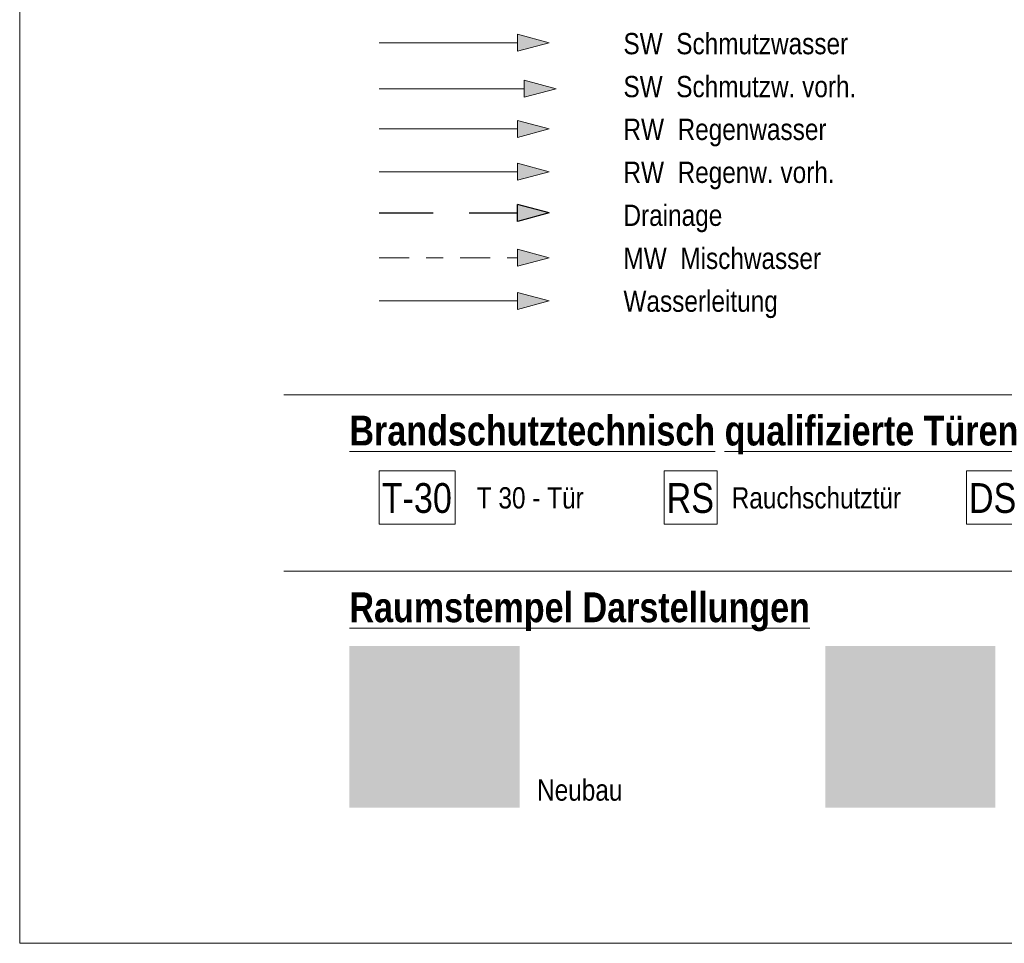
# Model space of a CAD drawing. Header units: metres. Extents: x -89 to 754, y -195 to 69.
# Tile 309 of 327: x 727.11 to 732.9, y -194.52 to -189.09. Entities that reach past the tile are written whole.
import ezdxf

# ---------------------------------------------------------------- set-up
doc = ezdxf.new("R2010")
doc.units = ezdxf.units.M
doc.header["$MEASUREMENT"] = 0
doc.linetypes.add('Strichlinie weit', pattern=[0.529167, 0.3175, -0.211667])
doc.linetypes.add('Strichpunktlinie', pattern=[0.335139, 0.176389, -0.088194, 0, -0.070556])
for name, color, linetype in [('00 Linien_Kreise_Splines', 7, 'Continuous'), ('00 Schraffuren', 7, 'Continuous'), ('Neubau_80 Raum Einfärbungen', 7, 'Continuous'), ('Neubau_90 Allgemein Beschriftung', 7, 'Continuous')]:
    doc.layers.add(name, color=color, linetype=linetype)
doc.styles.add('ERSTELLTER_STIL_2', font='ARIALN.TTF')
doc.styles.add('ERSTELLTER_STIL_3', font='ARIALN.TTF')
doc.linetypes.add('Schmutzwasserleitung', pattern='A,0,[3,995_ARC_230 ERW_GR_EG_2607291.Shx,S=0.00784,R=0,X=0,Y=0],-0.987778,0', length=0.987778)

msp = doc.modelspace()

# ---------------------------------------------------------------- hatches: boundary and pattern name
at = {"layer": '00 Linien_Kreise_Splines', "linetype": 'Continuous', "lineweight": 0, "true_color": 0x000000}
msp.add_hatch(color=18, dxfattribs=at).paths.add_polyline_path([(730.2274, -190.2225), (730.0408, -190.1725), (730.0408, -190.2725)])
at = {"layer": '00 Linien_Kreise_Splines', "linetype": 'Continuous', "lineweight": 18}
msp.add_hatch(color=5, dxfattribs=at).paths.add_polyline_path([(730.2274, -190.7402), (730.0408, -190.6902), (730.0408, -190.7902)])
at = {"layer": '00 Schraffuren', "linetype": 'Continuous', "lineweight": 18, "true_color": 0xa85100}
for points in [[(730.2274, -189.2225), (730.0408, -189.1725), (730.0408, -189.2725)], [(730.2667, -189.4923), (730.0801, -189.4423), (730.0801, -189.5423)]]:
    msp.add_hatch(color=34, dxfattribs=at).paths.add_polyline_path(points)
at = {"layer": '00 Schraffuren', "linetype": 'Continuous', "lineweight": 18, "true_color": 0x00a8ff}
for points in [[(730.2274, -189.7285), (730.0408, -189.6785), (730.0408, -189.7785)], [(730.2274, -189.981), (730.0408, -189.931), (730.0408, -190.031)]]:
    msp.add_hatch(color=140, dxfattribs=at).paths.add_polyline_path(points)
at = {"layer": '00 Schraffuren', "linetype": 'Continuous', "lineweight": 18, "true_color": 0x6d007e}
msp.add_hatch(color=206, dxfattribs=at).paths.add_polyline_path([(730.2274, -190.486), (730.0408, -190.436), (730.0408, -190.536)])
at = {"layer": 'Neubau_80 Raum Einfärbungen', "linetype": 'Continuous', "lineweight": 0, "true_color": 0x2a201c}
msp.add_hatch(color=250, dxfattribs=at).paths.add_polyline_path([(729.0525, -192.7681), (730.0525, -192.7681), (730.0525, -193.7181), (729.0525, -193.7181)])
at = {"layer": 'Neubau_80 Raum Einfärbungen', "linetype": 'Continuous', "lineweight": 0, "true_color": 0x272a1c}
msp.add_hatch(color=250, dxfattribs=at).paths.add_polyline_path([(731.8494, -192.7681), (732.8494, -192.7681), (732.8494, -193.7181), (731.8494, -193.7181)])

# ---------------------------------------------------------------- linework, layer by layer
at = {"layer": '00 Linien_Kreise_Splines', "color": 30, "linetype": 'Continuous', "lineweight": 18, "true_color": 0xff7300}
for p, q in [((727.1144, -194.5164), (727.1144, -174.7289)), ((739.8822, -194.5164), (727.1144, -194.5164))]:
    msp.add_line(p, q, dxfattribs=at)
at = {"layer": '00 Linien_Kreise_Splines', "color": 7, "linetype": 'Strichlinie weit', "lineweight": 25}
msp.add_line((729.2274, -190.2225), (730.0408, -190.2225), dxfattribs=at)
at = {"layer": '00 Linien_Kreise_Splines', "color": 7, "linetype": 'Continuous', "lineweight": 25}
for p, q in [((730.0408, -190.2725), (730.0408, -190.1725)), ((730.2274, -190.2225), (730.0408, -190.1725)), ((730.2274, -190.2225), (730.0408, -190.2725))]:
    msp.add_line(p, q, dxfattribs=at)
at = {"layer": '00 Linien_Kreise_Splines', "color": 5, "linetype": 'Continuous', "lineweight": 18}
for p, q in [((729.2274, -190.7402), (730.0408, -190.7402)), ((730.0408, -190.7902), (730.0408, -190.6902)), ((730.2274, -190.7402), (730.0408, -190.6902)), ((730.2274, -190.7402), (730.0408, -190.7902))]:
    msp.add_line(p, q, dxfattribs=at)
at = {"layer": '00 Linien_Kreise_Splines', "color": 7, "linetype": 'Continuous', "lineweight": 13}
for p, q in [((728.666, -191.2929), (737.916, -191.2929)), ((728.666, -192.3288), (737.916, -192.3288))]:
    msp.add_line(p, q, dxfattribs=at)
at = {"layer": '00 Schraffuren', "color": 34, "linetype": 'Continuous', "lineweight": 18, "true_color": 0xa85100}
for p, q in [((730.0408, -189.2725), (730.0408, -189.1725)), ((730.2274, -189.2225), (730.0408, -189.1725)), ((730.2274, -189.2225), (730.0408, -189.2725)), ((730.0801, -189.5423), (730.0801, -189.4423)), ((730.2667, -189.4923), (730.0801, -189.4423)), ((730.2667, -189.4923), (730.0801, -189.5423))]:
    msp.add_line(p, q, dxfattribs=at)
at = {"layer": '00 Schraffuren', "color": 140, "linetype": 'Continuous', "lineweight": 18, "true_color": 0x00a8ff}
for p, q in [((730.0408, -189.7785), (730.0408, -189.6785)), ((730.2274, -189.7285), (730.0408, -189.6785)), ((730.2274, -189.7285), (730.0408, -189.7785)), ((730.0408, -190.031), (730.0408, -189.931)), ((730.2274, -189.981), (730.0408, -189.931)), ((730.2274, -189.981), (730.0408, -190.031))]:
    msp.add_line(p, q, dxfattribs=at)
at = {"layer": '00 Schraffuren', "color": 206, "linetype": 'Continuous', "lineweight": 18, "true_color": 0x6d007e}
for p, q in [((730.0408, -190.536), (730.0408, -190.436)), ((730.2274, -190.486), (730.0408, -190.436)), ((730.2274, -190.486), (730.0408, -190.536))]:
    msp.add_line(p, q, dxfattribs=at)
at = {"layer": '00 Schraffuren', "color": 34, "linetype": 'Continuous', "lineweight": 18, "true_color": 0xa85100, "flags": 128}
msp.add_lwpolyline([(729.2274, -189.2225), (730.0408, -189.2225)], dxfattribs=at)
at = {"layer": '00 Schraffuren', "color": 34, "linetype": 'Schmutzwasserleitung', "lineweight": 18, "true_color": 0xa85100, "flags": 128}
msp.add_lwpolyline([(729.2274, -189.4923), (730.0801, -189.4923)], dxfattribs=at)
at = {"layer": '00 Schraffuren', "color": 140, "linetype": 'Continuous', "lineweight": 18, "true_color": 0x00a8ff, "flags": 128}
msp.add_lwpolyline([(730.0408, -189.7285), (729.2274, -189.7285)], dxfattribs=at)
at = {"layer": '00 Schraffuren', "color": 140, "linetype": 'Schmutzwasserleitung', "lineweight": 18, "true_color": 0x00a8ff, "flags": 128}
msp.add_lwpolyline([(729.2274, -189.981), (730.0408, -189.981)], dxfattribs=at)
at = {"layer": '00 Schraffuren', "color": 206, "linetype": 'Strichpunktlinie', "lineweight": 18, "true_color": 0x6d007e, "flags": 128}
msp.add_lwpolyline([(729.2274, -190.486), (730.0408, -190.486)], dxfattribs=at)
at = {"layer": 'Neubau_90 Allgemein Beschriftung', "color": 1, "linetype": 'Continuous', "lineweight": 18, "flags": 128}
for points in [[(729.2274, -192.0524), (729.6739, -192.0524), (729.6739, -191.7389), (729.2274, -191.7389), (729.2274, -192.0524)], [(730.9018, -192.0524), (731.2131, -192.0524), (731.2131, -191.7389), (730.9018, -191.7389), (730.9018, -192.0524)], [(732.6786, -192.0524), (732.9899, -192.0524), (732.9899, -191.7389), (732.6786, -191.7389), (732.6786, -192.0524)]]:
    msp.add_lwpolyline(points, close=True, dxfattribs=at)

# ---------------------------------------------------------------- texts
at = {"layer": 'Neubau_90 Allgemein Beschriftung', "color": 7, "linetype": 'Continuous', "lineweight": 13}
for s, insert, char_height, attachment_point, style in [('\\A1;{\\pql;\\fArial Narrow|b0|i0|c0|p0;\\W1.000000;SW  Schmutzwasser}', (730.6631, -189.2916), 0.125, 7, 'ERSTELLTER_STIL_3'), ('\\A1;{\\pql;\\fArial Narrow|b0|i0|c0|p0;\\W1.000000;SW  Schmutzw. vorh.}', (730.6631, -189.5441), 0.125, 7, 'ERSTELLTER_STIL_3'), ('\\A1;{\\pql;\\fArial Narrow|b0|i0|c0|p0;\\W1.000000;RW  Regenwasser}', (730.6631, -189.8316), 0.125, 7, 'ERSTELLTER_STIL_3'), ('\\A1;{\\pql;\\fArial Narrow|b0|i0|c0|p0;\\W1.000000;RW  Regenw. vorh.}', (730.6631, -190.0841), 0.125, 7, 'ERSTELLTER_STIL_3'), ('\\A1;{\\pql;\\fArial Narrow|b0|i0|c0|p0;\\W1.000000;Drainage}', (730.6631, -190.3366), 0.125, 7, 'ERSTELLTER_STIL_3'), ('\\A1;{\\pql;\\fArial Narrow|b0|i0|c0|p0;\\W1.000000;MW  Mischwasser}', (730.6631, -190.554), 0.125, 7, 'ERSTELLTER_STIL_3'), ('\\A1;{\\pql;\\fArial Narrow|b0|i0|c0|p0;\\W1.000000;Wasserleitung}', (730.6631, -190.8415), 0.125, 7, 'ERSTELLTER_STIL_3'), ('\\A1;{\\pql;\\fArial Narrow|b1|i0|c0|p0;\\L\\W1.000000;\\LB\\fArial Narrow|b1|i0|c0|p0;\\W1.000000;randschutztechnisch\\fArial Narrow|b1|i0|c0|p0;\\W1.000000; \\fArial Narrow|b1|i0|c0|p0;\\W1.000000;qualifizierte\\fArial Narrow|b1|i0|c0|p0;\\W1.000000; T\\fArial Narrow|b1|i0|c0|p0;\\W1.000000;üren}', (729.0525, -191.4147), 0.175, 1, 'ERSTELLTER_STIL_2'), ('\\A1;{\\pql;\\fArial Narrow|b0|i0|c0|p0;\\W1.000000;T 30 - Tür}', (729.801, -191.962), 0.125, 7, 'ERSTELLTER_STIL_3'), ('\\A1;{\\pql;\\fArial Narrow|b0|i0|c0|p0;\\W1.000000;Rauchschutztür}', (731.2996, -191.9619), 0.125, 7, 'ERSTELLTER_STIL_3'), ('\\A1;{\\pql;\\fArial Narrow|b1|i0|c0|p0;\\L\\W1.000000;\\LRaumstempel Darstellungen}', (729.0525, -192.4536), 0.175, 1, 'ERSTELLTER_STIL_2'), ('\\A1;{\\pql;\\fArial Narrow|b0|i0|c0|p0;\\W1.000000;Neubau}', (730.1556, -193.6797), 0.125, 7, 'ERSTELLTER_STIL_3')]:
    msp.add_mtext(s, dxfattribs=dict(at, insert=insert, char_height=char_height, attachment_point=attachment_point, style=style))
at = {"layer": 'Neubau_90 Allgemein Beschriftung', "color": 1, "linetype": 'Continuous', "lineweight": 18, "char_height": 0.175, "attachment_point": 7, "style": 'ERSTELLTER_STIL_3'}
for s, insert in [('\\A1;{\\pql;\\fArial Narrow|b0|i0|c0|p0;\\W1.000000;T-30}', (729.2424, -191.9886)), ('\\A1;{\\pql;\\fArial Narrow|b0|i0|c0|p0;\\W1.000000;RS}', (730.9168, -191.9886)), ('\\A1;{\\pql;\\fArial Narrow|b0|i0|c0|p0;\\W1.000000;DS}', (732.6936, -191.9886))]:
    msp.add_mtext(s, dxfattribs=dict(at, insert=insert))

doc.saveas('drawing.dxf')
